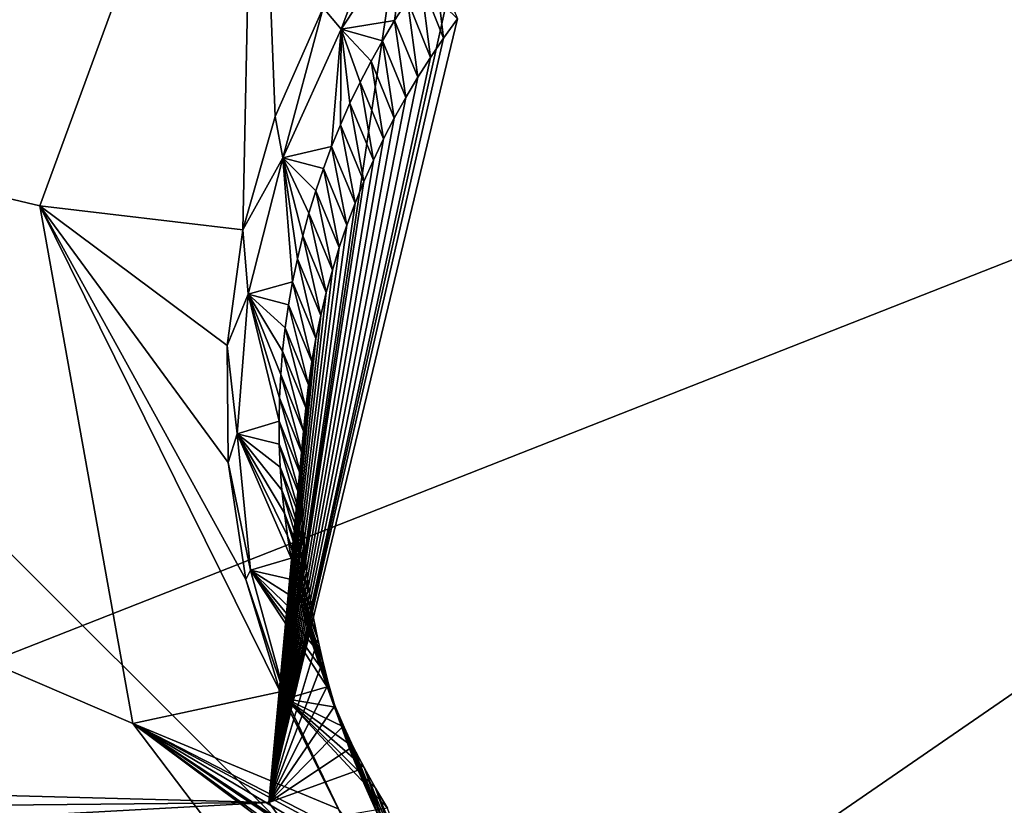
# Model space of a CAD drawing. Header units: millimetres. Extents: x -147 to 294, y -82 to 275.
# Tile 529 of 609: x 254.73 to 257.44, y 234.42 to 236.58. Entities that reach past the tile are written whole.
import ezdxf

# ---------------------------------------------------------------- set-up
doc = ezdxf.new("R2010")
doc.units = ezdxf.units.MM
doc.header["$LTSCALE"] = 67.506716
for name, color, linetype in [('1594', 7, 'CONTINUOUS'), ('1596', 7, 'CONTINUOUS'), ('2165', 7, 'CONTINUOUS'), ('2168', 7, 'CONTINUOUS'), ('2169', 7, 'CONTINUOUS'), ('2172', 7, 'CONTINUOUS'), ('2678', 7, 'CONTINUOUS'), ('2679', 7, 'CONTINUOUS'), ('498', 7, 'CONTINUOUS'), ('556', 7, 'CONTINUOUS'), ('871', 7, 'CONTINUOUS')]:
    doc.layers.add(name, color=color, linetype=linetype)

msp = doc.modelspace()

# ---------------------------------------------------------------- linework, layer by layer
at = {"layer": '1594', "linetype": 'CONTINUOUS'}
for points in [[(254.785, 236.0684, -10.7717), (247.9699, 237.6837, -9.2313), (255.3788, 237.6865, -10.8286), (254.785, 236.0684, -10.7717)], [(258.604, 229.943, -12.1909), (247.9699, 237.6837, -9.2313), (255.0408, 234.6443, -10.9123), (258.604, 229.943, -12.1909)], [(255.0408, 234.6443, -10.9123), (247.9699, 237.6837, -9.2313), (254.785, 236.0684, -10.7717), (255.0408, 234.6443, -10.9123)], [(257.2285, 233.2056, -11.559), (258.604, 229.943, -12.1909), (255.0408, 234.6443, -10.9123), (257.2285, 233.2056, -11.559)]]:
    msp.add_3dface(points, dxfattribs=at)
at = {"layer": '1596', "linetype": 'CONTINUOUS'}
msp.add_3dface([(247.9699, 237.6837, -9.2313), (258.604, 229.943, -12.1909), (249.7922, 233.7785, -10.3514), (247.9699, 237.6837, -9.2313)], dxfattribs=at)
at = {"layer": '2165', "linetype": 'CONTINUOUS'}
for points in [[(254.785, 236.0684, -10.7717), (255.3788, 237.6865, -10.8286), (255.3444, 236.0021, -10.0351), (254.785, 236.0684, -10.7717)], [(255.3444, 236.0021, -10.0351), (255.3788, 237.6865, -10.8286), (255.4329, 236.3137, -10.0363), (255.3444, 236.0021, -10.0351)], [(255.4329, 236.3137, -10.0363), (255.3788, 237.6865, -10.8286), (255.5652, 236.6125, -10.0489), (255.4329, 236.3137, -10.0363)], [(255.0408, 234.6443, -10.9123), (254.785, 236.0684, -10.7717), (255.4467, 234.7318, -10.1403), (255.0408, 234.6443, -10.9123)], [(255.4467, 234.7318, -10.1403), (254.785, 236.0684, -10.7717), (255.3518, 235.0402, -10.0975), (255.4467, 234.7318, -10.1403)], [(255.3518, 235.0402, -10.0975), (254.785, 236.0684, -10.7717), (255.3032, 235.3622, -10.0654), (255.3518, 235.0402, -10.0975)], [(255.3032, 235.3622, -10.0654), (254.785, 236.0684, -10.7717), (255.3012, 235.6838, -10.0446), (255.3032, 235.3622, -10.0654)], [(255.3012, 235.6838, -10.0446), (254.785, 236.0684, -10.7717), (255.3444, 236.0021, -10.0351), (255.3012, 235.6838, -10.0446)], [(255.6064, 234.4094, -10.2014), (255.0408, 234.6443, -10.9123), (255.4467, 234.7318, -10.1403), (255.6064, 234.4094, -10.2014)], [(257.2285, 233.2056, -11.559), (255.0408, 234.6443, -10.9123), (257.3035, 233.4215, -11.1643), (257.2285, 233.2056, -11.559)], [(257.3035, 233.4215, -11.1643), (255.0408, 234.6443, -10.9123), (257.3953, 233.4351, -10.7099), (257.3035, 233.4215, -11.1643)], [(257.3953, 233.4351, -10.7099), (255.0408, 234.6443, -10.9123), (257.048, 233.4539, -10.6223), (257.3953, 233.4351, -10.7099)], [(257.048, 233.4539, -10.6223), (255.0408, 234.6443, -10.9123), (256.7044, 233.5332, -10.5321), (257.048, 233.4539, -10.6223)], [(256.7044, 233.5332, -10.5321), (255.0408, 234.6443, -10.9123), (256.3767, 233.6736, -10.4424), (256.7044, 233.5332, -10.5321)], [(256.3767, 233.6736, -10.4424), (255.0408, 234.6443, -10.9123), (256.0784, 233.871, -10.3555), (256.3767, 233.6736, -10.4424)], [(256.0784, 233.871, -10.3555), (255.0408, 234.6443, -10.9123), (255.8183, 234.1199, -10.2738), (256.0784, 233.871, -10.3555)], [(255.8183, 234.1199, -10.2738), (255.0408, 234.6443, -10.9123), (255.6064, 234.4094, -10.2014), (255.8183, 234.1199, -10.2738)]]:
    msp.add_3dface(points, dxfattribs=at)
at = {"layer": '2168', "linetype": 'CONTINUOUS'}
for points in [[(255.5652, 236.6125, -10.0489), (255.7417, 236.894, -10.0732), (255.6149, 236.5537, -9.7455), (255.5652, 236.6125, -10.0489)], [(255.6149, 236.5537, -9.7455), (255.7417, 236.894, -10.0732), (255.7965, 236.829, -9.7491), (255.6149, 236.5537, -9.7455)], [(255.4329, 236.3137, -10.0363), (255.5652, 236.6125, -10.0489), (255.4543, 236.2003, -9.7553), (255.4329, 236.3137, -10.0363)], [(255.4543, 236.2003, -9.7553), (255.5652, 236.6125, -10.0489), (255.6149, 236.5537, -9.7455), (255.4543, 236.2003, -9.7553)], [(255.3444, 236.0021, -10.0351), (255.4329, 236.3137, -10.0363), (255.4543, 236.2003, -9.7553), (255.3444, 236.0021, -10.0351)], [(255.3589, 235.8256, -9.7806), (255.3444, 236.0021, -10.0351), (255.4543, 236.2003, -9.7553), (255.3589, 235.8256, -9.7806)], [(255.3012, 235.6838, -10.0446), (255.3444, 236.0021, -10.0351), (255.3589, 235.8256, -9.7806), (255.3012, 235.6838, -10.0446)], [(255.328, 235.441, -9.82), (255.3012, 235.6838, -10.0446), (255.3589, 235.8256, -9.7806), (255.328, 235.441, -9.82)], [(255.3032, 235.3622, -10.0654), (255.3012, 235.6838, -10.0446), (255.328, 235.441, -9.82), (255.3032, 235.3622, -10.0654)], [(255.3655, 235.0657, -9.8721), (255.3032, 235.3622, -10.0654), (255.328, 235.441, -9.82), (255.3655, 235.0657, -9.8721)], [(255.3518, 235.0402, -10.0975), (255.3032, 235.3622, -10.0654), (255.3655, 235.0657, -9.8721), (255.3518, 235.0402, -10.0975)], [(255.4627, 234.7118, -9.9338), (255.3518, 235.0402, -10.0975), (255.3655, 235.0657, -9.8721), (255.4627, 234.7118, -9.9338)], [(255.4467, 234.7318, -10.1403), (255.3518, 235.0402, -10.0975), (255.4627, 234.7118, -9.9338), (255.4467, 234.7318, -10.1403)], [(255.6064, 234.4094, -10.2014), (255.4467, 234.7318, -10.1403), (255.6168, 234.3906, -10.0032), (255.6064, 234.4094, -10.2014)], [(255.6168, 234.3906, -10.0032), (255.4467, 234.7318, -10.1403), (255.4627, 234.7118, -9.9338), (255.6168, 234.3906, -10.0032)]]:
    msp.add_3dface(points, dxfattribs=at)
at = {"layer": '2169', "linetype": 'CONTINUOUS'}
for points in [[(255.6149, 236.5537, -9.7455), (255.7965, 236.829, -9.7491), (255.7618, 236.5779, -9.771), (255.6149, 236.5537, -9.7455)], [(255.7618, 236.5779, -9.771), (255.7965, 236.829, -9.7491), (255.7968, 236.6325, -9.7716), (255.7618, 236.5779, -9.771)], [(255.7285, 236.5223, -9.771), (255.6149, 236.5537, -9.7455), (255.7618, 236.5779, -9.771), (255.7285, 236.5223, -9.771)], [(255.4543, 236.2003, -9.7553), (255.6149, 236.5537, -9.7455), (255.5882, 236.2312, -9.7774), (255.4543, 236.2003, -9.7553)], [(255.5882, 236.2312, -9.7774), (255.6149, 236.5537, -9.7455), (255.6127, 236.291, -9.7752), (255.5882, 236.2312, -9.7774)], [(255.6127, 236.291, -9.7752), (255.6149, 236.5537, -9.7455), (255.6389, 236.3501, -9.7735), (255.6127, 236.291, -9.7752)], [(255.6389, 236.3501, -9.7735), (255.6149, 236.5537, -9.7455), (255.667, 236.4084, -9.7722), (255.6389, 236.3501, -9.7735)], [(255.667, 236.4084, -9.7722), (255.6149, 236.5537, -9.7455), (255.6969, 236.4658, -9.7714), (255.667, 236.4084, -9.7722)], [(255.6969, 236.4658, -9.7714), (255.6149, 236.5537, -9.7455), (255.7285, 236.5223, -9.771), (255.6969, 236.4658, -9.7714)], [(255.5656, 236.1707, -9.7801), (255.4543, 236.2003, -9.7553), (255.5882, 236.2312, -9.7774), (255.5656, 236.1707, -9.7801)], [(255.3589, 235.8256, -9.7806), (255.4543, 236.2003, -9.7553), (255.481, 235.8595, -9.8001), (255.3589, 235.8256, -9.7806)], [(255.481, 235.8595, -9.8001), (255.4543, 236.2003, -9.7553), (255.4941, 235.9226, -9.7952), (255.481, 235.8595, -9.8001)], [(255.4941, 235.9226, -9.7952), (255.4543, 236.2003, -9.7553), (255.5091, 235.9854, -9.7908), (255.4941, 235.9226, -9.7952)], [(255.5091, 235.9854, -9.7908), (255.4543, 236.2003, -9.7553), (255.526, 236.0477, -9.7868), (255.5091, 235.9854, -9.7908)], [(255.526, 236.0477, -9.7868), (255.4543, 236.2003, -9.7553), (255.5449, 236.1095, -9.7832), (255.526, 236.0477, -9.7868)], [(255.5449, 236.1095, -9.7832), (255.4543, 236.2003, -9.7553), (255.5656, 236.1707, -9.7801), (255.5449, 236.1095, -9.7832)], [(255.4698, 235.796, -9.8054), (255.3589, 235.8256, -9.7806), (255.481, 235.8595, -9.8001), (255.4698, 235.796, -9.8054)], [(255.328, 235.441, -9.82), (255.3589, 235.8256, -9.7806), (255.4436, 235.4763, -9.8381), (255.328, 235.441, -9.82)], [(255.4436, 235.4763, -9.8381), (255.3589, 235.8256, -9.7806), (255.4448, 235.5403, -9.8307), (255.4436, 235.4763, -9.8381)], [(255.4448, 235.5403, -9.8307), (255.3589, 235.8256, -9.7806), (255.4481, 235.6043, -9.8238), (255.4448, 235.5403, -9.8307)], [(255.4481, 235.6043, -9.8238), (255.3589, 235.8256, -9.7806), (255.4534, 235.6683, -9.8172), (255.4481, 235.6043, -9.8238)], [(255.4534, 235.6683, -9.8172), (255.3589, 235.8256, -9.7806), (255.4606, 235.7323, -9.8111), (255.4534, 235.6683, -9.8172)], [(255.4606, 235.7323, -9.8111), (255.3589, 235.8256, -9.7806), (255.4698, 235.796, -9.8054), (255.4606, 235.7323, -9.8111)], [(255.4443, 235.4126, -9.8458), (255.328, 235.441, -9.82), (255.4436, 235.4763, -9.8381), (255.4443, 235.4126, -9.8458)], [(255.3655, 235.0657, -9.8721), (255.328, 235.441, -9.82), (255.4772, 235.0989, -9.8897), (255.3655, 235.0657, -9.8721)], [(255.4772, 235.0989, -9.8897), (255.328, 235.441, -9.82), (255.4668, 235.1605, -9.8803), (255.4772, 235.0989, -9.8897)], [(255.4668, 235.1605, -9.8803), (255.328, 235.441, -9.82), (255.4583, 235.2229, -9.8712), (255.4668, 235.1605, -9.8803)], [(255.4583, 235.2229, -9.8712), (255.328, 235.441, -9.82), (255.4517, 235.2858, -9.8624), (255.4583, 235.2229, -9.8712)], [(255.4517, 235.2858, -9.8624), (255.328, 235.441, -9.82), (255.447, 235.3491, -9.8539), (255.4517, 235.2858, -9.8624)], [(255.447, 235.3491, -9.8539), (255.328, 235.441, -9.82), (255.4443, 235.4126, -9.8458), (255.447, 235.3491, -9.8539)], [(255.4894, 235.0379, -9.8994), (255.3655, 235.0657, -9.8721), (255.4772, 235.0989, -9.8897), (255.4894, 235.0379, -9.8994)], [(255.4627, 234.7118, -9.9338), (255.3655, 235.0657, -9.8721), (255.5764, 234.745, -9.9518), (255.4627, 234.7118, -9.9338)], [(255.5764, 234.745, -9.9518), (255.3655, 235.0657, -9.8721), (255.5556, 234.8017, -9.9409), (255.5764, 234.745, -9.9518)], [(255.5556, 234.8017, -9.9409), (255.3655, 235.0657, -9.8721), (255.5365, 234.8595, -9.9301), (255.5556, 234.8017, -9.9409)], [(255.5365, 234.8595, -9.9301), (255.3655, 235.0657, -9.8721), (255.5191, 234.9181, -9.9196), (255.5365, 234.8595, -9.9301)], [(255.5191, 234.9181, -9.9196), (255.3655, 235.0657, -9.8721), (255.5033, 234.9776, -9.9094), (255.5191, 234.9181, -9.9196)], [(255.5033, 234.9776, -9.9094), (255.3655, 235.0657, -9.8721), (255.4894, 235.0379, -9.8994), (255.5033, 234.9776, -9.9094)], [(255.5987, 234.6892, -9.963), (255.4627, 234.7118, -9.9338), (255.5764, 234.745, -9.9518), (255.5987, 234.6892, -9.963)], [(255.6168, 234.3906, -10.0032), (255.4627, 234.7118, -9.9338), (255.7419, 234.4115, -10.025), (255.6168, 234.3906, -10.0032)], [(255.7419, 234.4115, -10.025), (255.4627, 234.7118, -9.9338), (255.7088, 234.4666, -10.0118), (255.7419, 234.4115, -10.025)], [(255.7088, 234.4666, -10.0118), (255.4627, 234.7118, -9.9338), (255.6775, 234.5231, -9.9987), (255.7088, 234.4666, -10.0118)], [(255.6775, 234.5231, -9.9987), (255.4627, 234.7118, -9.9338), (255.648, 234.5806, -9.9859), (255.6775, 234.5231, -9.9987)], [(255.648, 234.5806, -9.9859), (255.4627, 234.7118, -9.9338), (255.6226, 234.6344, -9.9743), (255.648, 234.5806, -9.9859)], [(255.6226, 234.6344, -9.9743), (255.4627, 234.7118, -9.9338), (255.5987, 234.6892, -9.963), (255.6226, 234.6344, -9.9743)]]:
    msp.add_3dface(points, dxfattribs=at)
at = {"layer": '2172', "linetype": 'CONTINUOUS'}
for points in [[(236.8771, 236.197, -5.9852), (255.7574, 236.7271, -8.7285), (247.7317, 237.3311, -7.2777), (236.8771, 236.197, -5.9852)], [(236.8629, 234.9175, -6.1195), (255.7574, 236.7271, -8.7285), (236.8771, 236.197, -5.9852), (236.8629, 234.9175, -6.1195)], [(255.7574, 236.7271, -8.7285), (236.8629, 234.9175, -6.1195), (255.4156, 234.4273, -8.9337), (255.7574, 236.7271, -8.7285)], [(236.8629, 234.9175, -6.1195), (238.4753, 234.2592, -6.3686), (255.4156, 234.4273, -8.9337), (236.8629, 234.9175, -6.1195)], [(238.4753, 234.2592, -6.3686), (238.9791, 233.5259, -6.5105), (255.4156, 234.4273, -8.9337), (238.4753, 234.2592, -6.3686)], [(255.4156, 234.4273, -8.9337), (238.9791, 233.5259, -6.5105), (256.134, 233.4566, -9.1952), (255.4156, 234.4273, -8.9337)]]:
    msp.add_3dface(points, dxfattribs=at)
at = {"layer": '2678', "linetype": 'CONTINUOUS'}
for points in [[(255.9019, 236.6141, -8.8529), (255.7574, 236.7271, -8.7285), (255.4156, 234.4273, -8.9337), (255.9019, 236.6141, -8.8529)], [(255.9347, 236.5821, -9.0829), (255.9019, 236.6141, -8.8529), (255.4156, 234.4273, -8.9337), (255.9347, 236.5821, -9.0829)], [(255.9347, 236.5821, -9.0829), (255.4156, 234.4273, -8.9337), (255.8966, 236.5297, -9.0801), (255.9347, 236.5821, -9.0829)], [(255.8966, 236.5297, -9.0801), (255.4156, 234.4273, -8.9337), (255.8602, 236.4762, -9.0778), (255.8966, 236.5297, -9.0801)], [(255.8602, 236.4762, -9.0778), (255.4156, 234.4273, -8.9337), (255.8255, 236.4216, -9.076), (255.8602, 236.4762, -9.0778)], [(255.8255, 236.4216, -9.076), (255.4156, 234.4273, -8.9337), (255.7924, 236.3661, -9.0746), (255.8255, 236.4216, -9.076)], [(255.7924, 236.3661, -9.0746), (255.4156, 234.4273, -8.9337), (255.7609, 236.3095, -9.0737), (255.7924, 236.3661, -9.0746)], [(255.7609, 236.3095, -9.0737), (255.4156, 234.4273, -8.9337), (255.7312, 236.2521, -9.0732), (255.7609, 236.3095, -9.0737)], [(255.7312, 236.2521, -9.0732), (255.4156, 234.4273, -8.9337), (255.7033, 236.1939, -9.0731), (255.7312, 236.2521, -9.0732)], [(255.7033, 236.1939, -9.0731), (255.4156, 234.4273, -8.9337), (255.6771, 236.1348, -9.0735), (255.7033, 236.1939, -9.0731)], [(255.6771, 236.1348, -9.0735), (255.4156, 234.4273, -8.9337), (255.6527, 236.075, -9.0743), (255.6771, 236.1348, -9.0735)], [(255.6527, 236.075, -9.0743), (255.4156, 234.4273, -8.9337), (255.6301, 236.0145, -9.0757), (255.6527, 236.075, -9.0743)], [(255.6301, 236.0145, -9.0757), (255.4156, 234.4273, -8.9337), (255.6093, 235.9533, -9.0774), (255.6301, 236.0145, -9.0757)], [(255.6093, 235.9533, -9.0774), (255.4156, 234.4273, -8.9337), (255.5905, 235.8916, -9.0797), (255.6093, 235.9533, -9.0774)], [(255.5905, 235.8916, -9.0797), (255.4156, 234.4273, -8.9337), (255.5735, 235.8293, -9.0824), (255.5905, 235.8916, -9.0797)], [(255.5735, 235.8293, -9.0824), (255.4156, 234.4273, -8.9337), (255.5583, 235.7666, -9.0855), (255.5735, 235.8293, -9.0824)], [(255.5583, 235.7666, -9.0855), (255.4156, 234.4273, -8.9337), (255.5451, 235.7034, -9.0891), (255.5583, 235.7666, -9.0855)], [(255.5451, 235.7034, -9.0891), (255.4156, 234.4273, -8.9337), (255.5338, 235.6399, -9.0932), (255.5451, 235.7034, -9.0891)], [(255.5338, 235.6399, -9.0932), (255.4156, 234.4273, -8.9337), (255.5243, 235.5761, -9.0976), (255.5338, 235.6399, -9.0932)], [(255.5243, 235.5761, -9.0976), (255.4156, 234.4273, -8.9337), (255.5169, 235.5121, -9.1025), (255.5243, 235.5761, -9.0976)], [(255.5169, 235.5121, -9.1025), (255.4156, 234.4273, -8.9337), (255.5113, 235.448, -9.1079), (255.5169, 235.5121, -9.1025)], [(255.5113, 235.448, -9.1079), (255.4156, 234.4273, -8.9337), (255.5078, 235.3839, -9.1136), (255.5113, 235.448, -9.1079)], [(255.5078, 235.3839, -9.1136), (255.4156, 234.4273, -8.9337), (255.5062, 235.3197, -9.1198), (255.5078, 235.3839, -9.1136)], [(255.5062, 235.3197, -9.1198), (255.4156, 234.4273, -8.9337), (255.5066, 235.2556, -9.1264), (255.5062, 235.3197, -9.1198)], [(255.5066, 235.2556, -9.1264), (255.4156, 234.4273, -8.9337), (255.509, 235.1917, -9.1335), (255.5066, 235.2556, -9.1264)], [(255.509, 235.1917, -9.1335), (255.4156, 234.4273, -8.9337), (255.5133, 235.1279, -9.1409), (255.509, 235.1917, -9.1335)], [(255.5133, 235.1279, -9.1409), (255.4156, 234.4273, -8.9337), (255.5196, 235.0644, -9.1487), (255.5133, 235.1279, -9.1409)], [(255.5196, 235.0644, -9.1487), (255.4156, 234.4273, -8.9337), (255.5278, 235.0013, -9.1569), (255.5196, 235.0644, -9.1487)], [(255.5278, 235.0013, -9.1569), (255.4156, 234.4273, -8.9337), (255.5379, 234.9386, -9.1654), (255.5278, 235.0013, -9.1569)], [(255.5379, 234.9386, -9.1654), (255.4156, 234.4273, -8.9337), (255.55, 234.8763, -9.1744), (255.5379, 234.9386, -9.1654)], [(255.55, 234.8763, -9.1744), (255.4156, 234.4273, -8.9337), (255.5639, 234.8146, -9.1837), (255.55, 234.8763, -9.1744)], [(255.5639, 234.8146, -9.1837), (255.4156, 234.4273, -8.9337), (255.5797, 234.7535, -9.1933), (255.5639, 234.8146, -9.1837)], [(255.5797, 234.7535, -9.1933), (255.4156, 234.4273, -8.9337), (255.5973, 234.6931, -9.2032), (255.5797, 234.7535, -9.1933)], [(255.5973, 234.6931, -9.2032), (255.4156, 234.4273, -8.9337), (255.6167, 234.6334, -9.2135), (255.5973, 234.6931, -9.2032)], [(255.6167, 234.6334, -9.2135), (255.4156, 234.4273, -8.9337), (255.638, 234.5745, -9.2241), (255.6167, 234.6334, -9.2135)], [(255.638, 234.5745, -9.2241), (255.4156, 234.4273, -8.9337), (255.6611, 234.5164, -9.235), (255.638, 234.5745, -9.2241)], [(255.4156, 234.4273, -8.9337), (256.134, 233.4566, -9.1952), (255.6611, 234.5164, -9.235), (255.4156, 234.4273, -8.9337)], [(255.6611, 234.5164, -9.235), (256.134, 233.4566, -9.1952), (255.6859, 234.4591, -9.2462), (255.6611, 234.5164, -9.235)], [(255.6859, 234.4591, -9.2462), (256.134, 233.4566, -9.1952), (255.7124, 234.4028, -9.2577), (255.6859, 234.4591, -9.2462)]]:
    msp.add_3dface(points, dxfattribs=at)
at = {"layer": '2679', "linetype": 'CONTINUOUS'}
for points in [[(255.8335, 236.686, -9.7725), (255.8718, 236.7384, -9.7739), (255.8966, 236.5297, -9.0801), (255.8335, 236.686, -9.7725)], [(255.8718, 236.7384, -9.7739), (255.9347, 236.5821, -9.0829), (255.8966, 236.5297, -9.0801), (255.8718, 236.7384, -9.7739)], [(255.7968, 236.6325, -9.7716), (255.8335, 236.686, -9.7725), (255.8602, 236.4762, -9.0778), (255.7968, 236.6325, -9.7716)], [(255.8335, 236.686, -9.7725), (255.8966, 236.5297, -9.0801), (255.8602, 236.4762, -9.0778), (255.8335, 236.686, -9.7725)], [(255.7618, 236.5779, -9.771), (255.7968, 236.6325, -9.7716), (255.8255, 236.4216, -9.076), (255.7618, 236.5779, -9.771)], [(255.7968, 236.6325, -9.7716), (255.8602, 236.4762, -9.0778), (255.8255, 236.4216, -9.076), (255.7968, 236.6325, -9.7716)], [(255.7285, 236.5223, -9.771), (255.7618, 236.5779, -9.771), (255.7924, 236.3661, -9.0746), (255.7285, 236.5223, -9.771)], [(255.7618, 236.5779, -9.771), (255.8255, 236.4216, -9.076), (255.7924, 236.3661, -9.0746), (255.7618, 236.5779, -9.771)], [(255.6969, 236.4658, -9.7714), (255.7285, 236.5223, -9.771), (255.7609, 236.3095, -9.0737), (255.6969, 236.4658, -9.7714)], [(255.7285, 236.5223, -9.771), (255.7924, 236.3661, -9.0746), (255.7609, 236.3095, -9.0737), (255.7285, 236.5223, -9.771)], [(255.667, 236.4084, -9.7722), (255.6969, 236.4658, -9.7714), (255.7312, 236.2521, -9.0732), (255.667, 236.4084, -9.7722)], [(255.6969, 236.4658, -9.7714), (255.7609, 236.3095, -9.0737), (255.7312, 236.2521, -9.0732), (255.6969, 236.4658, -9.7714)], [(255.6389, 236.3501, -9.7735), (255.667, 236.4084, -9.7722), (255.7033, 236.1939, -9.0731), (255.6389, 236.3501, -9.7735)], [(255.667, 236.4084, -9.7722), (255.7312, 236.2521, -9.0732), (255.7033, 236.1939, -9.0731), (255.667, 236.4084, -9.7722)], [(255.6127, 236.291, -9.7752), (255.6389, 236.3501, -9.7735), (255.6771, 236.1348, -9.0735), (255.6127, 236.291, -9.7752)], [(255.6389, 236.3501, -9.7735), (255.7033, 236.1939, -9.0731), (255.6771, 236.1348, -9.0735), (255.6389, 236.3501, -9.7735)], [(255.5882, 236.2312, -9.7774), (255.6127, 236.291, -9.7752), (255.6527, 236.075, -9.0743), (255.5882, 236.2312, -9.7774)], [(255.6127, 236.291, -9.7752), (255.6771, 236.1348, -9.0735), (255.6527, 236.075, -9.0743), (255.6127, 236.291, -9.7752)], [(255.5656, 236.1707, -9.7801), (255.5882, 236.2312, -9.7774), (255.6301, 236.0145, -9.0757), (255.5656, 236.1707, -9.7801)], [(255.5882, 236.2312, -9.7774), (255.6527, 236.075, -9.0743), (255.6301, 236.0145, -9.0757), (255.5882, 236.2312, -9.7774)], [(255.5449, 236.1095, -9.7832), (255.5656, 236.1707, -9.7801), (255.6093, 235.9533, -9.0774), (255.5449, 236.1095, -9.7832)], [(255.5656, 236.1707, -9.7801), (255.6301, 236.0145, -9.0757), (255.6093, 235.9533, -9.0774), (255.5656, 236.1707, -9.7801)], [(255.526, 236.0477, -9.7868), (255.5449, 236.1095, -9.7832), (255.5905, 235.8916, -9.0797), (255.526, 236.0477, -9.7868)], [(255.5449, 236.1095, -9.7832), (255.6093, 235.9533, -9.0774), (255.5905, 235.8916, -9.0797), (255.5449, 236.1095, -9.7832)], [(255.5091, 235.9854, -9.7908), (255.526, 236.0477, -9.7868), (255.5735, 235.8293, -9.0824), (255.5091, 235.9854, -9.7908)], [(255.526, 236.0477, -9.7868), (255.5905, 235.8916, -9.0797), (255.5735, 235.8293, -9.0824), (255.526, 236.0477, -9.7868)], [(255.4941, 235.9226, -9.7952), (255.5091, 235.9854, -9.7908), (255.5583, 235.7666, -9.0855), (255.4941, 235.9226, -9.7952)], [(255.5091, 235.9854, -9.7908), (255.5735, 235.8293, -9.0824), (255.5583, 235.7666, -9.0855), (255.5091, 235.9854, -9.7908)], [(255.481, 235.8595, -9.8001), (255.4941, 235.9226, -9.7952), (255.5451, 235.7034, -9.0891), (255.481, 235.8595, -9.8001)], [(255.4941, 235.9226, -9.7952), (255.5583, 235.7666, -9.0855), (255.5451, 235.7034, -9.0891), (255.4941, 235.9226, -9.7952)], [(255.4698, 235.796, -9.8054), (255.481, 235.8595, -9.8001), (255.5338, 235.6399, -9.0932), (255.4698, 235.796, -9.8054)], [(255.481, 235.8595, -9.8001), (255.5451, 235.7034, -9.0891), (255.5338, 235.6399, -9.0932), (255.481, 235.8595, -9.8001)], [(255.4606, 235.7323, -9.8111), (255.4698, 235.796, -9.8054), (255.5243, 235.5761, -9.0976), (255.4606, 235.7323, -9.8111)], [(255.4698, 235.796, -9.8054), (255.5338, 235.6399, -9.0932), (255.5243, 235.5761, -9.0976), (255.4698, 235.796, -9.8054)], [(255.4534, 235.6683, -9.8172), (255.4606, 235.7323, -9.8111), (255.5169, 235.5121, -9.1025), (255.4534, 235.6683, -9.8172)], [(255.4606, 235.7323, -9.8111), (255.5243, 235.5761, -9.0976), (255.5169, 235.5121, -9.1025), (255.4606, 235.7323, -9.8111)], [(255.4481, 235.6043, -9.8238), (255.4534, 235.6683, -9.8172), (255.5113, 235.448, -9.1079), (255.4481, 235.6043, -9.8238)], [(255.4534, 235.6683, -9.8172), (255.5169, 235.5121, -9.1025), (255.5113, 235.448, -9.1079), (255.4534, 235.6683, -9.8172)], [(255.4448, 235.5403, -9.8307), (255.4481, 235.6043, -9.8238), (255.5078, 235.3839, -9.1136), (255.4448, 235.5403, -9.8307)], [(255.4481, 235.6043, -9.8238), (255.5113, 235.448, -9.1079), (255.5078, 235.3839, -9.1136), (255.4481, 235.6043, -9.8238)], [(255.4436, 235.4763, -9.8381), (255.4448, 235.5403, -9.8307), (255.5062, 235.3197, -9.1198), (255.4436, 235.4763, -9.8381)], [(255.4448, 235.5403, -9.8307), (255.5078, 235.3839, -9.1136), (255.5062, 235.3197, -9.1198), (255.4448, 235.5403, -9.8307)], [(255.4443, 235.4126, -9.8458), (255.4436, 235.4763, -9.8381), (255.5066, 235.2556, -9.1264), (255.4443, 235.4126, -9.8458)], [(255.4436, 235.4763, -9.8381), (255.5062, 235.3197, -9.1198), (255.5066, 235.2556, -9.1264), (255.4436, 235.4763, -9.8381)], [(255.447, 235.3491, -9.8539), (255.4443, 235.4126, -9.8458), (255.509, 235.1917, -9.1335), (255.447, 235.3491, -9.8539)], [(255.4443, 235.4126, -9.8458), (255.5066, 235.2556, -9.1264), (255.509, 235.1917, -9.1335), (255.4443, 235.4126, -9.8458)], [(255.4517, 235.2858, -9.8624), (255.447, 235.3491, -9.8539), (255.5133, 235.1279, -9.1409), (255.4517, 235.2858, -9.8624)], [(255.447, 235.3491, -9.8539), (255.509, 235.1917, -9.1335), (255.5133, 235.1279, -9.1409), (255.447, 235.3491, -9.8539)], [(255.4583, 235.2229, -9.8712), (255.4517, 235.2858, -9.8624), (255.5196, 235.0644, -9.1487), (255.4583, 235.2229, -9.8712)], [(255.4517, 235.2858, -9.8624), (255.5133, 235.1279, -9.1409), (255.5196, 235.0644, -9.1487), (255.4517, 235.2858, -9.8624)], [(255.4668, 235.1605, -9.8803), (255.4583, 235.2229, -9.8712), (255.5278, 235.0013, -9.1569), (255.4668, 235.1605, -9.8803)], [(255.4583, 235.2229, -9.8712), (255.5196, 235.0644, -9.1487), (255.5278, 235.0013, -9.1569), (255.4583, 235.2229, -9.8712)], [(255.4772, 235.0989, -9.8897), (255.4668, 235.1605, -9.8803), (255.5379, 234.9386, -9.1654), (255.4772, 235.0989, -9.8897)], [(255.4668, 235.1605, -9.8803), (255.5278, 235.0013, -9.1569), (255.5379, 234.9386, -9.1654), (255.4668, 235.1605, -9.8803)], [(255.4894, 235.0379, -9.8994), (255.4772, 235.0989, -9.8897), (255.55, 234.8763, -9.1744), (255.4894, 235.0379, -9.8994)], [(255.4772, 235.0989, -9.8897), (255.5379, 234.9386, -9.1654), (255.55, 234.8763, -9.1744), (255.4772, 235.0989, -9.8897)], [(255.5033, 234.9776, -9.9094), (255.4894, 235.0379, -9.8994), (255.5639, 234.8146, -9.1837), (255.5033, 234.9776, -9.9094)], [(255.4894, 235.0379, -9.8994), (255.55, 234.8763, -9.1744), (255.5639, 234.8146, -9.1837), (255.4894, 235.0379, -9.8994)], [(255.5191, 234.9181, -9.9196), (255.5033, 234.9776, -9.9094), (255.5797, 234.7535, -9.1933), (255.5191, 234.9181, -9.9196)], [(255.5033, 234.9776, -9.9094), (255.5639, 234.8146, -9.1837), (255.5797, 234.7535, -9.1933), (255.5033, 234.9776, -9.9094)], [(255.5365, 234.8595, -9.9301), (255.5191, 234.9181, -9.9196), (255.5973, 234.6931, -9.2032), (255.5365, 234.8595, -9.9301)], [(255.5191, 234.9181, -9.9196), (255.5797, 234.7535, -9.1933), (255.5973, 234.6931, -9.2032), (255.5191, 234.9181, -9.9196)], [(255.5556, 234.8017, -9.9409), (255.5365, 234.8595, -9.9301), (255.6167, 234.6334, -9.2135), (255.5556, 234.8017, -9.9409)], [(255.5365, 234.8595, -9.9301), (255.5973, 234.6931, -9.2032), (255.6167, 234.6334, -9.2135), (255.5365, 234.8595, -9.9301)], [(255.5764, 234.745, -9.9518), (255.5556, 234.8017, -9.9409), (255.638, 234.5745, -9.2241), (255.5764, 234.745, -9.9518)], [(255.5556, 234.8017, -9.9409), (255.6167, 234.6334, -9.2135), (255.638, 234.5745, -9.2241), (255.5556, 234.8017, -9.9409)], [(255.5987, 234.6892, -9.963), (255.5764, 234.745, -9.9518), (255.6611, 234.5164, -9.235), (255.5987, 234.6892, -9.963)], [(255.5764, 234.745, -9.9518), (255.638, 234.5745, -9.2241), (255.6611, 234.5164, -9.235), (255.5764, 234.745, -9.9518)], [(255.6226, 234.6344, -9.9743), (255.5987, 234.6892, -9.963), (255.6859, 234.4591, -9.2462), (255.6226, 234.6344, -9.9743)], [(255.5987, 234.6892, -9.963), (255.6611, 234.5164, -9.235), (255.6859, 234.4591, -9.2462), (255.5987, 234.6892, -9.963)], [(255.648, 234.5806, -9.9859), (255.6226, 234.6344, -9.9743), (255.7124, 234.4028, -9.2577), (255.648, 234.5806, -9.9859)], [(255.6226, 234.6344, -9.9743), (255.6859, 234.4591, -9.2462), (255.7124, 234.4028, -9.2577), (255.6226, 234.6344, -9.9743)], [(255.6775, 234.5231, -9.9987), (255.648, 234.5806, -9.9859), (255.7407, 234.3474, -9.2695), (255.6775, 234.5231, -9.9987)], [(255.648, 234.5806, -9.9859), (255.7124, 234.4028, -9.2577), (255.7407, 234.3474, -9.2695), (255.648, 234.5806, -9.9859)], [(255.7088, 234.4666, -10.0118), (255.6775, 234.5231, -9.9987), (255.7706, 234.293, -9.2815), (255.7088, 234.4666, -10.0118)], [(255.6775, 234.5231, -9.9987), (255.7407, 234.3474, -9.2695), (255.7706, 234.293, -9.2815), (255.6775, 234.5231, -9.9987)], [(255.7419, 234.4115, -10.025), (255.7088, 234.4666, -10.0118), (255.8023, 234.2396, -9.2938), (255.7419, 234.4115, -10.025)], [(255.7088, 234.4666, -10.0118), (255.7706, 234.293, -9.2815), (255.8023, 234.2396, -9.2938), (255.7088, 234.4666, -10.0118)]]:
    msp.add_3dface(points, dxfattribs=at)
at = {"layer": '498', "linetype": 'CONTINUOUS'}
for points in [[(234.0898, 247.0812, -32.4551), (257.1154, 250.5133, -32.7984), (233.6799, 235.3329, -36.3477), (234.0898, 247.0812, -32.4551)], [(233.6799, 235.3329, -36.3477), (257.1154, 250.5133, -32.7984), (261.5082, 237.5115, -37.2259), (233.6799, 235.3329, -36.3477)]]:
    msp.add_3dface(points, dxfattribs=at)
at = {"layer": '556', "linetype": 'CONTINUOUS'}
for points in [[(233.3916, 226.4584, -39.0858), (261.5082, 237.5115, -37.2259), (233.1463, 217.9973, -41.4154), (233.3916, 226.4584, -39.0858)], [(233.1463, 217.9973, -41.4154), (261.5082, 237.5115, -37.2259), (262.8979, 217.597, -42.8457), (233.1463, 217.9973, -41.4154)], [(233.6799, 235.3329, -36.3477), (261.5082, 237.5115, -37.2259), (233.3916, 226.4584, -39.0858), (233.6799, 235.3329, -36.3477)]]:
    msp.add_3dface(points, dxfattribs=at)
at = {"layer": '871', "linetype": 'CONTINUOUS'}
for points in [[(258.5558, 231.2743, -37.6522), (277.3847, 252.8882, -29.0322), (248.3345, 241.4576, -34.1554), (258.5558, 231.2743, -37.6522)], [(233.3241, 217.4829, -39.7272), (258.5558, 231.2743, -37.6522), (248.3345, 241.4576, -34.1554), (233.3241, 217.4829, -39.7272)]]:
    msp.add_3dface(points, dxfattribs=at)

doc.saveas('drawing.dxf')
